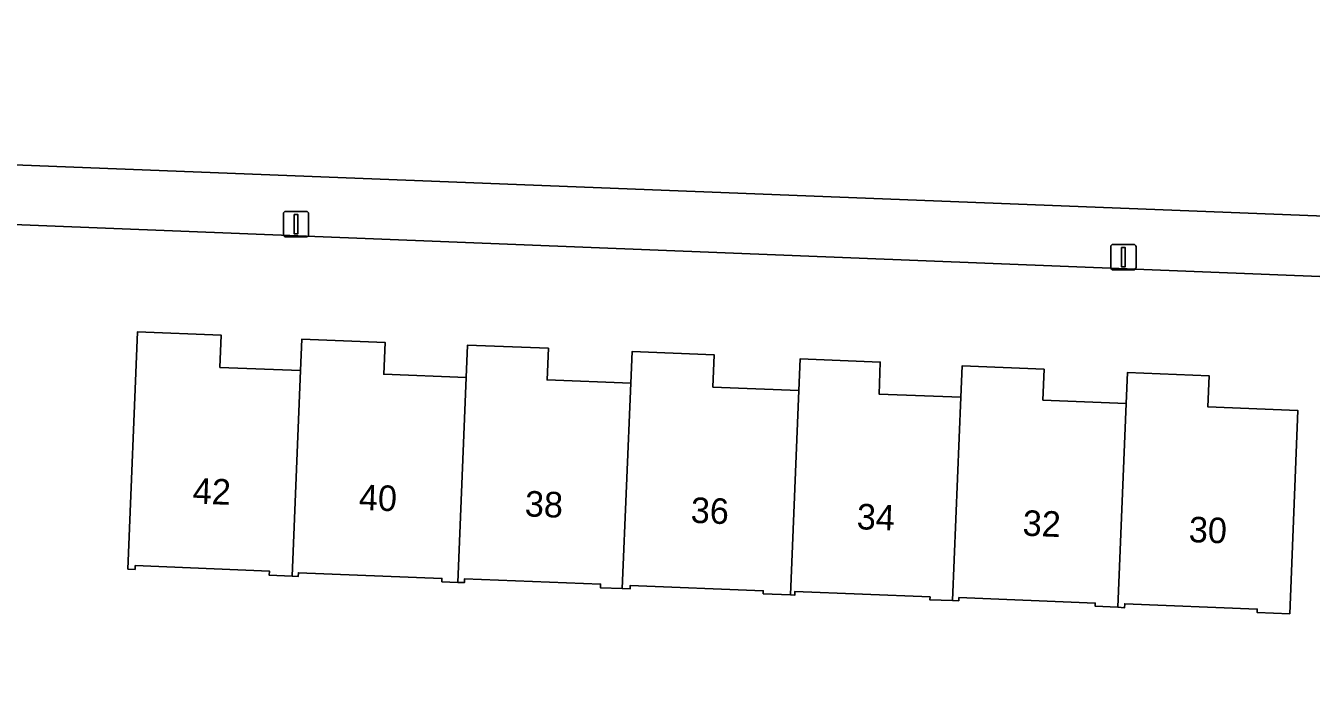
# Model space of a CAD drawing. Extents: x 161354 to 162026, y 386504 to 387460.
# Drawn here: x 161533.7 to 161584, y 387396.4 to 387421.9 of the extents above; entities that cross this region are included whole.
import ezdxf

# ---------------------------------------------------------------- set-up
doc = ezdxf.new("R2010")
doc.units = 0
for name, color, linetype in [('IMGEO_Erf', 7, 'Continuous'), ('IMGEO_Groenvoorziening', 7, 'Continuous'), ('IMGEO_Lichtmast', 7, 'Continuous'), ('IMGEO_Pand', 7, 'Continuous'), ('IMGEO_Pand_nummerreeks', 7, 'Continuous'), ('IMGEO_Voetpad_open', 7, 'Continuous')]:
    doc.layers.add(name, color=color, linetype=linetype)

msp = doc.modelspace()

# ---------------------------------------------------------------- linework, layer by layer
at = {"layer": 'IMGEO_Erf'}
msp.add_lwpolyline([(161589.287, 387388.381), (161590.228, 387411.885), (161531.527, 387414.224), (161530.744, 387392.53)], dxfattribs=at)
msp.add_lwpolyline([(161544.425, 387408.433), (161544.476, 387409.67), (161547.735, 387409.54), (161547.685, 387408.293), (161550.913, 387408.164), (161550.965, 387409.435), (161554.127, 387409.308), (161554.078, 387408.07), (161557.35, 387407.939), (161557.4, 387409.177), (161560.619, 387409.049), (161560.568, 387407.788), (161563.93, 387407.653), (161563.982, 387408.891), (161567.12, 387408.766), (161567.071, 387407.517), (161570.273, 387407.389), (161570.323, 387408.615), (161573.532, 387408.487), (161573.483, 387407.278), (161576.745, 387407.148), (161576.795, 387408.356), (161579.994, 387408.228), (161579.945, 387407.01), (161583.468, 387406.87), (161583.15, 387398.914), (161581.866, 387398.965), (161581.872, 387399.098), (161576.689, 387399.305), (161576.68, 387399.152), (161576.417, 387399.167), (161575.528, 387399.216), (161575.532, 387399.333), (161570.197, 387399.548), (161570.19, 387399.425), (161569.948, 387399.431), (161569.062, 387399.454), (161569.07, 387399.574), (161563.779, 387399.789), (161563.774, 387399.646), (161563.602, 387399.653), (161562.535, 387399.695), (161562.54, 387399.818), (161557.333, 387400.026), (161557.327, 387399.885), (161557.021, 387399.897), (161556.162, 387399.932), (161556.168, 387400.074), (161550.847, 387400.287), (161550.841, 387400.133), (161550.586, 387400.143), (161549.956, 387400.169), (161549.961, 387400.295), (161544.339, 387400.52), (161544.333, 387400.379), (161544.095, 387400.388), (161543.198, 387400.424), (161543.205, 387400.588), (161537.957, 387400.798), (161537.951, 387400.649), (161537.667, 387400.66), (161538.038, 387409.949), (161541.318, 387409.818), (161541.267, 387408.559)], close=True, dxfattribs=at)
at = {"layer": 'IMGEO_Groenvoorziening'}
msp.add_lwpolyline([(161532.078, 387425.271), (161531.984, 387423.34), (161531.548, 387416.555), (161622.17, 387413.001), (161652.45, 387411.813), (161652.981, 387425.436), (161653.264, 387432.695)], dxfattribs=at)
at = {"layer": 'IMGEO_Lichtmast'}
for p, q in [((161543.752, 387413.766), (161543.752, 387414.566)), ((161543.752, 387414.566), (161543.752, 387413.766)), ((161543.852, 387414.666), (161544.642, 387414.666)), ((161544.642, 387414.666), (161543.852, 387414.666)), ((161544.742, 387414.566), (161544.742, 387413.766)), ((161544.742, 387413.766), (161544.742, 387414.566)), ((161544.642, 387413.666), (161543.852, 387413.666)), ((161543.852, 387413.666), (161544.642, 387413.666)), ((161576.239, 387413.377), (161577.029, 387413.377)), ((161577.029, 387413.377), (161576.239, 387413.377)), ((161576.139, 387412.477), (161576.139, 387413.277)), ((161576.139, 387413.277), (161576.139, 387412.477)), ((161577.129, 387413.277), (161577.129, 387412.477)), ((161577.129, 387412.477), (161577.129, 387413.277)), ((161577.029, 387412.377), (161576.239, 387412.377)), ((161576.239, 387412.377), (161577.029, 387412.377))]:
    msp.add_line(p, q, dxfattribs=at)
for points in [[(161544.172, 387414.541), (161544.322, 387414.541), (161544.322, 387413.791), (161544.172, 387413.791), (161544.172, 387414.541)], [(161576.559, 387413.252), (161576.709, 387413.252), (161576.709, 387412.502), (161576.559, 387412.502), (161576.559, 387413.252)]]:
    msp.add_lwpolyline(points, dxfattribs=at)
for centre, start, end in [((161543.852, 387414.566), 90, 180), ((161543.852, 387414.566), 90, 180), ((161544.642, 387414.566), 0, 90), ((161544.642, 387414.566), 360, 90), ((161543.852, 387413.766), 180, 270), ((161543.852, 387413.766), 180, 270), ((161544.642, 387413.766), 270, 0), ((161544.642, 387413.766), 270, 0), ((161576.239, 387413.277), 90, 180), ((161576.239, 387413.277), 90, 180), ((161577.029, 387413.277), 0, 90), ((161577.029, 387413.277), 360, 90), ((161576.239, 387412.477), 180, 270), ((161576.239, 387412.477), 180, 270), ((161577.029, 387412.477), 270, 0), ((161577.029, 387412.477), 270, 0)]:
    msp.add_arc(centre, 0.1, start, end, dxfattribs=at)
at = {"layer": 'IMGEO_Pand'}
for points in [[(161544.425, 387408.433), (161541.267, 387408.559), (161541.318, 387409.818), (161538.038, 387409.949), (161537.667, 387400.66), (161537.951, 387400.649), (161537.957, 387400.798), (161543.205, 387400.588), (161543.198, 387400.424), (161544.095, 387400.388)], [(161550.913, 387408.164), (161547.685, 387408.293), (161547.735, 387409.54), (161544.476, 387409.67), (161544.425, 387408.433), (161544.095, 387400.388), (161544.333, 387400.379), (161544.339, 387400.52), (161549.961, 387400.295), (161549.956, 387400.169), (161550.586, 387400.143)], [(161557.35, 387407.939), (161554.078, 387408.07), (161554.127, 387409.308), (161550.965, 387409.435), (161550.913, 387408.164), (161550.586, 387400.143), (161550.841, 387400.133), (161550.847, 387400.287), (161556.168, 387400.074), (161556.162, 387399.932), (161557.021, 387399.897)], [(161563.93, 387407.653), (161560.568, 387407.788), (161560.619, 387409.049), (161557.4, 387409.177), (161557.35, 387407.939), (161557.021, 387399.897), (161557.327, 387399.885), (161557.333, 387400.026), (161562.54, 387399.818), (161562.535, 387399.695), (161563.602, 387399.653)], [(161563.602, 387399.653), (161563.774, 387399.646), (161563.779, 387399.789), (161569.07, 387399.574), (161569.062, 387399.454), (161569.948, 387399.431), (161570.273, 387407.389), (161567.071, 387407.517), (161567.12, 387408.766), (161563.982, 387408.891), (161563.93, 387407.653)], [(161576.745, 387407.148), (161573.483, 387407.278), (161573.532, 387408.487), (161570.323, 387408.615), (161570.273, 387407.389), (161569.948, 387399.431), (161570.19, 387399.425), (161570.197, 387399.548), (161575.532, 387399.333), (161575.528, 387399.216), (161576.417, 387399.167)], [(161576.417, 387399.167), (161576.68, 387399.152), (161576.689, 387399.305), (161581.872, 387399.098), (161581.866, 387398.965), (161583.15, 387398.914), (161583.468, 387406.87), (161579.945, 387407.01), (161579.994, 387408.228), (161576.795, 387408.356), (161576.745, 387407.148)]]:
    msp.add_lwpolyline(points, close=True, dxfattribs=at)
at = {"layer": 'IMGEO_Voetpad_open'}
msp.add_lwpolyline([(161652.45, 387411.813), (161622.17, 387413.001), (161531.548, 387416.555), (161531.527, 387414.224), (161590.228, 387411.885), (161591.757, 387411.83), (161622.077, 387410.632), (161652.397, 387409.433)], close=True, dxfattribs=at)

# ---------------------------------------------------------------- texts
at = {"layer": 'IMGEO_Pand_nummerreeks'}
for s, p in [('42', (161540.191, 387403.233)), ('40', (161546.694, 387402.981)), ('38', (161553.192, 387402.73)), ('36', (161559.686, 387402.478)), ('34', (161566.184, 387402.226)), ('32', (161572.678, 387401.974)), ('30', (161579.182, 387401.722))]:
    msp.add_text(s, height=1, rotation=357.7807, dxfattribs=at).set_placement(p)

doc.saveas('drawing.dxf')
